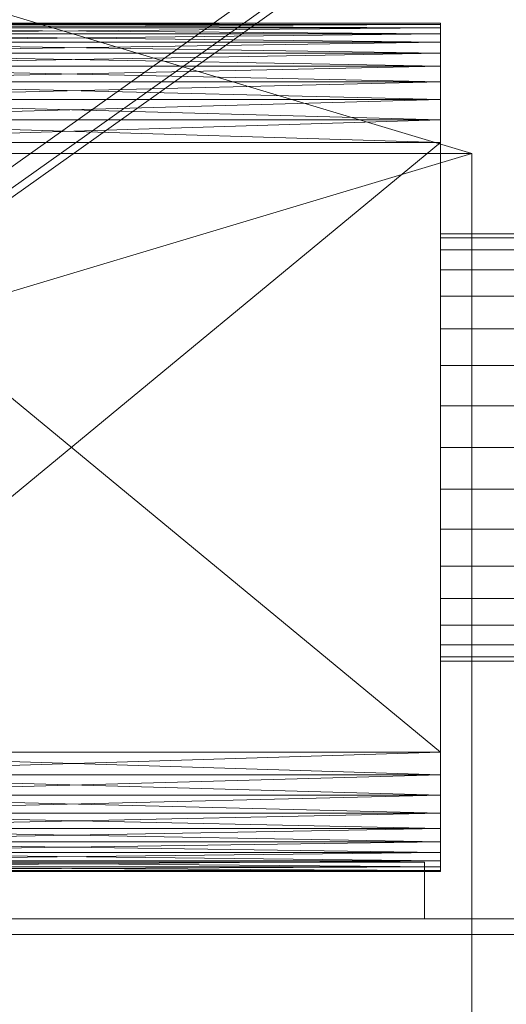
# Model space of a CAD drawing. Header units: millimetres. Extents: x -1970 to 61924, y -58230 to 6847.
# Tile 257 of 656: x 1581 to 1736, y -33971 to -33657. Entities that reach past the tile are written whole.
import ezdxf

# ---------------------------------------------------------------- set-up
doc = ezdxf.new("R2010")
doc.units = ezdxf.units.MM
for name, color, linetype, lineweight in [('COTAS_O', 1, 'Continuous', 0), ('frontal_secador', 7, 'Continuous', 0), ('frontal_tolva', 7, 'Continuous', 0)]:
    doc.layers.add(name, color=color, linetype=linetype, lineweight=lineweight)
doc.dimstyles.new('R19_100', dxfattribs={"dimtxt": 250, "dimasz": 150, "dimexe": 150, "dimexo": 80, "dimgap": 100, "dimtad": 1, "dimtih": 1, "dimtoh": 1, "dimdsep": 46, "dimcen": 0.09, "dimadec": 0, "dimazin": 0, "dimtfac": 1, "dimtdec": 4, "dimtofl": 0, "dimtmove": 0, "dimatfit": 3, "dimfxl": 1, "dimtolj": 1, "dimtzin": 0, "dimarcsym": 0})

# ---------------------------------------------------------------- blocks, each defined once
blk = doc.blocks.new('DIM_R26_46')
at = {"layer": 'COTAS_O'}
for p, q in [((-1725, -33700), (-1575, -33655)), ((1725, -33700), (1575, -33655)), ((-1725, -34400), (-1725, -33700)), ((-1725, -33700), (1725, -33700)), ((-1725, -33700), (-1575, -33745)), ((1725, -33700), (1575, -33745)), ((1725, -34400), (1725, -33700))]:
    blk.add_line(p, q, dxfattribs=at)
blk.add_text('3450 O', height=250, dxfattribs=at).set_placement((0, -33600))

msp = doc.modelspace()

# ---------------------------------------------------------------- linework, layer by layer
at = {"layer": 'frontal_secador'}
for p, q in [((1715, -33658.88), (1480, -33658.5)), ((1715, -33658.5), (1480, -33658.5)), ((1715, -33658.5), (1480, -33658.88)), ((1715, -33660.02), (1715, -33658.5)), ((1715, -33658.5), (1715, -33658.88)), ((1715, -33664.58), (1715, -33658.5)), ((1715, -33658.5), (1715, -33661.92)), ((1715, -33682.82), (1715, -33658.5)), ((1715, -33658.5), (1715, -33677.12)), ((1715, -33919), (1715, -33658.5)), ((1715, -33658.5), (1715, -33914.82)), ((1715, -33660.02), (1480, -33658.88)), ((1715, -33658.88), (1480, -33658.88)), ((1715, -33658.88), (1480, -33660.02)), ((1715, -33661.92), (1480, -33660.02)), ((1715, -33660.02), (1480, -33660.02)), ((1715, -33660.02), (1480, -33661.92)), ((1715, -33658.88), (1715, -33660.02)), ((1715, -33658.88), (1715, -33661.92)), ((1715, -33664.58), (1715, -33660.02)), ((1715, -33660.02), (1715, -33661.92)), ((1715, -33664.58), (1480, -33661.92)), ((1715, -33661.92), (1480, -33661.92)), ((1715, -33661.92), (1480, -33664.58)), ((1715, -33668), (1480, -33664.58)), ((1715, -33664.58), (1480, -33664.58)), ((1715, -33664.58), (1480, -33668)), ((1715, -33661.92), (1715, -33664.58)), ((1715, -33661.92), (1715, -33668)), ((1715, -33661.92), (1715, -33677.12)), ((1715, -33672.18), (1715, -33664.58)), ((1715, -33664.58), (1715, -33668)), ((1715, -33682.82), (1715, -33664.58)), ((1715, -33672.18), (1480, -33668)), ((1715, -33668), (1480, -33668)), ((1715, -33668), (1480, -33672.18)), ((1715, -33668), (1715, -33672.18)), ((1715, -33668), (1715, -33677.12)), ((1715, -33677.12), (1480, -33672.18)), ((1715, -33672.18), (1480, -33672.18)), ((1715, -33672.18), (1480, -33677.12)), ((1715, -33682.82), (1715, -33672.18)), ((1715, -33672.18), (1715, -33677.12)), ((1715, -33682.82), (1480, -33677.12)), ((1715, -33677.12), (1480, -33677.12)), ((1715, -33677.12), (1480, -33682.82)), ((1715, -33677.12), (1715, -33682.82)), ((1715, -33677.12), (1715, -33689.28)), ((1715, -33677.12), (1715, -33890.5)), ((1715, -33677.12), (1715, -33914.82)), ((1715, -33689.28), (1480, -33682.82)), ((1715, -33682.82), (1480, -33682.82)), ((1715, -33682.82), (1480, -33689.28)), ((1715, -33696.5), (1715, -33682.82)), ((1715, -33682.82), (1715, -33689.28)), ((1715, -33897.72), (1715, -33682.82)), ((1715, -33919), (1715, -33682.82)), ((1715, -33696.5), (1480, -33689.28)), ((1715, -33689.28), (1480, -33689.28)), ((1715, -33689.28), (1480, -33696.5)), ((1715, -33689.28), (1715, -33696.5)), ((1715, -33689.28), (1715, -33890.5)), ((1715, -33890.5), (1480, -33696.5)), ((1715, -33696.5), (1480, -33696.5)), ((1715, -33696.5), (1480, -33890.5)), ((1715, -33897.72), (1715, -33696.5)), ((1715, -33696.5), (1715, -33890.5)), ((1715, -33726.807), (1715, -33725.5)), ((1740, -33725.5), (1715, -33725.5)), ((1715, -33730.676), (1715, -33726.807)), ((1740, -33726.807), (1715, -33726.807)), ((1715, -33736.96), (1715, -33730.676)), ((1740, -33730.676), (1715, -33730.676)), ((1715, -33745.417), (1715, -33736.96)), ((1740, -33736.96), (1715, -33736.96)), ((1715, -33755.721), (1715, -33745.417)), ((1740, -33745.417), (1715, -33745.417)), ((1715, -33767.478), (1715, -33755.721)), ((1740, -33755.721), (1715, -33755.721)), ((1715, -33780.234), (1715, -33767.478)), ((1740, -33767.478), (1715, -33767.478)), ((1715, -33793.5), (1715, -33780.234)), ((1740, -33780.234), (1715, -33780.234)), ((1715, -33793.5), (1715, -33806.766)), ((1715, -33793.5), (1740, -33793.5)), ((1715, -33806.766), (1715, -33819.522)), ((1740, -33806.766), (1715, -33806.766)), ((1715, -33819.522), (1715, -33831.279)), ((1740, -33819.522), (1715, -33819.522)), ((1715, -33831.279), (1715, -33841.583)), ((1740, -33831.279), (1715, -33831.279)), ((1715, -33841.583), (1715, -33850.04)), ((1740, -33841.583), (1715, -33841.583)), ((1715, -33850.04), (1715, -33856.324)), ((1740, -33850.04), (1715, -33850.04)), ((1715, -33856.324), (1715, -33860.193)), ((1740, -33856.324), (1715, -33856.324)), ((1715, -33860.193), (1715, -33861.5)), ((1740, -33860.193), (1715, -33860.193)), ((1740, -33861.5), (1715, -33861.5)), ((1715, -33897.72), (1480, -33890.5)), ((1715, -33890.5), (1480, -33890.5)), ((1715, -33890.5), (1480, -33897.72)), ((1715, -33890.5), (1715, -33897.72)), ((1715, -33890.5), (1715, -33904.18)), ((1715, -33890.5), (1715, -33914.82)), ((1715, -33904.18), (1480, -33897.72)), ((1715, -33897.72), (1480, -33897.72)), ((1715, -33897.72), (1480, -33904.18)), ((1715, -33909.88), (1715, -33897.72)), ((1715, -33897.72), (1715, -33904.18)), ((1715, -33919), (1715, -33897.72)), ((1715, -33909.88), (1480, -33904.18)), ((1715, -33904.18), (1480, -33904.18)), ((1715, -33904.18), (1480, -33909.88)), ((1715, -33904.18), (1715, -33909.88)), ((1715, -33904.18), (1715, -33914.82)), ((1715, -33914.82), (1480, -33909.88)), ((1715, -33909.88), (1480, -33909.88)), ((1715, -33909.88), (1480, -33914.82)), ((1715, -33919), (1715, -33909.88)), ((1715, -33909.88), (1715, -33914.82)), ((1715, -33919), (1480, -33914.82)), ((1715, -33914.82), (1480, -33914.82)), ((1715, -33914.82), (1480, -33919)), ((1715, -33914.82), (1715, -33919)), ((1715, -33914.82), (1715, -33922.42)), ((1715, -33914.82), (1715, -33926.98)), ((1715, -33922.42), (1480, -33919)), ((1715, -33919), (1480, -33919)), ((1715, -33919), (1480, -33922.42)), ((1715, -33925.08), (1715, -33919)), ((1715, -33919), (1715, -33922.42)), ((1715, -33928.12), (1715, -33919)), ((1715, -33926.98), (1715, -33919)), ((1715, -33925.08), (1480, -33922.42)), ((1715, -33922.42), (1480, -33922.42)), ((1715, -33922.42), (1480, -33925.08)), ((1715, -33922.42), (1715, -33925.08)), ((1715, -33922.42), (1715, -33926.98)), ((1440, -33925.5), (1710, -33925.5)), ((1715, -33926.98), (1480, -33925.08)), ((1715, -33925.08), (1480, -33925.08)), ((1715, -33925.08), (1480, -33926.98)), ((1715, -33928.12), (1480, -33926.98)), ((1715, -33926.98), (1480, -33926.98)), ((1715, -33926.98), (1480, -33928.12)), ((1710, -33943.5), (1710, -33925.5)), ((1715, -33928.12), (1715, -33925.08)), ((1715, -33925.08), (1715, -33926.98)), ((1715, -33926.98), (1715, -33928.5)), ((1715, -33928.12), (1715, -33926.98)), ((1715, -33928.5), (1480, -33928.12)), ((1715, -33928.12), (1480, -33928.12)), ((1715, -33928.12), (1480, -33928.5)), ((1480, -33928.5), (1715, -33928.5)), ((1715, -33928.5), (1715, -33928.12)), ((1325, -33943.5), (2125, -33943.5)), ((1440, -33943.5), (1710, -33943.5)), ((1325, -33948.5), (2125, -33948.5))]:
    msp.add_line(p, q, dxfattribs=at)
at = {"layer": 'frontal_tolva'}
for p, q in [((1725, -33600), (600, -34400)), ((600, -34406.849), (1725, -33606.849)), ((604.636, -34406.52), (1729.636, -33606.52))]:
    msp.add_line(p, q, dxfattribs=at)

# ---------------------------------------------------------------- dimensions: what is measured, and where the dimension line sits
at = {"layer": 'COTAS_O'}
dim = msp.add_aligned_dim(p1=(-1725, -34400), p2=(1725, -34400), distance=700, text='<> O', dimstyle='R19_100', dxfattribs=at)
dim.commit()
dim.dimension.update_dxf_attribs({"geometry": 'DIM_R26_46', "text_midpoint": (0, -33700)})

doc.saveas('drawing.dxf')
